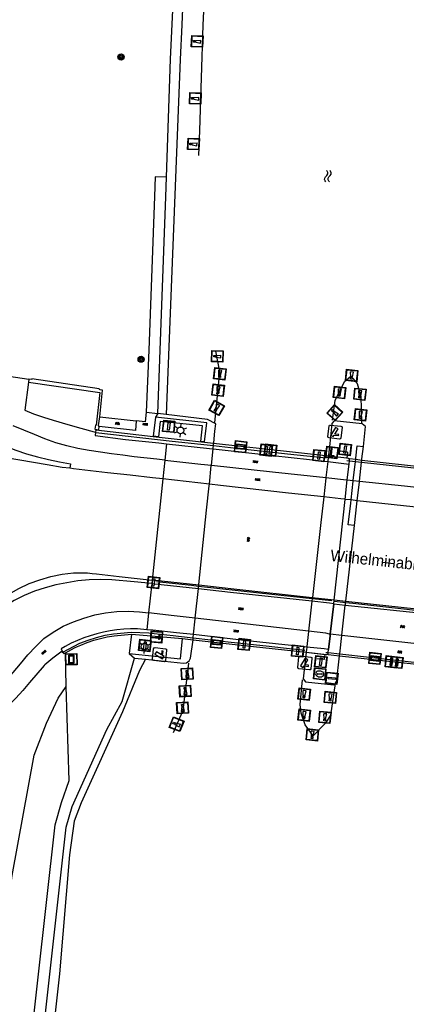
# Model space of a CAD drawing. Header units: metres. Extents: x 93870 to 95789, y 463036 to 464040.
# Tile 281 of 344: x 95203 to 95237, y 463280 to 463367. Entities that reach past the tile are written whole.
import ezdxf
from ezdxf.enums import TextEntityAlignment as Align

# ---------------------------------------------------------------- set-up
doc = ezdxf.new("R2010")
doc.units = ezdxf.units.M
doc.header["$LTSCALE"] = 25.4
for name, color, linetype in [('G_GRENS_ALGEMEEN_0', 7, 'Continuous'), ('K_KUNSTWERKGRENS_0', 1, 'Continuous'), ('K_KUNSTWERKGRENS_1', 1, 'Continuous'), ('Q_BALUSTRADE_LIJN_0', 193, 'Continuous'), ('Q_BALUSTRADE_LIJN_1', 193, 'Continuous'), ('Q_BOOM_0', 3, 'Continuous'), ('Q_CAMERA_0', 7, 'Continuous'), ('Q_GELEIDEWERK_LIJN_0', 1, 'Continuous'), ('Q_INFORMATIEBORD_0', 7, 'Continuous'), ('Q_INFORMATIEBORD_1', 7, 'Continuous'), ('Q_INSPECTIE_OF_RIOOLPUT_0', 253, 'Continuous'), ('Q_LICHTMAST_0', 2, 'Continuous'), ('Q_MEERPAAL_0', 7, 'Continuous'), ('Q_SLAGBOOM_0', 7, 'Continuous'), ('Q_VERKEERSBORDPAAL_0', 40, 'Continuous'), ('Q_VERKEERSBORDPAAL_1', 40, 'Continuous'), ('Q_VERKEERSREGELINSTALLATIEPA00', 10, 'Continuous'), ('Q_VERKEERSREGELINSTALLATIEPAAL', 40, 'Continuous'), ('S_GBKN_SYMBOOL_GV_GROOT_0', 7, 'Continuous'), ('S_GBKN_SYMBOOL_GV_GROOT_1', 7, 'Continuous'), ('S_GBKN_SYMBOOL_OV_GROOT_0', 7, 'Continuous'), ('S_GBKN_SYMBOOL_OV_GROOT_1', 7, 'Continuous'), ('S_GBKN_SYMBOOL_WATER_0', 7, 'Continuous'), ('T_CULTUURGRENS_0', 76, 'Continuous'), ('V_WEGGRENS_0', 7, 'Continuous'), ('V_WEGGRENS_1', 7, 'Continuous'), ('W_WATERGRENS_0', 5, 'Continuous'), ('Z_KUNSTWERKNAAM_1', 252, 'Continuous')]:
    doc.layers.add(name, color=color, linetype=linetype)

# ---------------------------------------------------------------- blocks, each defined once
blk = doc.blocks.new('Q_INFORMATIEBORD')
for points in [[(-0.5, 0.5), (0.5, 0.5), (0.5, -0.5), (-0.5, -0.5)], [(-0.369, 0.22), (0.358, 0.22), (0.358, -0.214), (-0.369, -0.214)]]:
    blk.add_lwpolyline(points, close=True)
for points in [[(-0.442, 0.464), (0.438, 0.464, -0.414214), (0.459, 0.442), (0.459, -0.437, -0.414214), (0.438, -0.459), (-0.442, -0.459, -0.414214), (-0.463, -0.437), (-0.463, 0.442), (-0.463, 0.444), (-0.463, 0.446), (-0.463, 0.448), (-0.462, 0.45), (-0.461, 0.451), (-0.46, 0.453), (-0.459, 0.455), (-0.458, 0.456), (-0.457, 0.457), (-0.456, 0.459), (-0.454, 0.46), (-0.453, 0.461), (-0.451, 0.462), (-0.449, 0.462), (-0.447, 0.463), (-0.446, 0.463), (-0.444, 0.464), (-0.442, 0.464)], [(-0.287, 0.16), (0.281, 0.16, -0.414214), (0.303, 0.139), (0.303, -0.134, -0.414214), (0.281, -0.156), (-0.287, -0.156, -0.414214), (-0.308, -0.134), (-0.308, 0.139), (-0.308, 0.14), (-0.308, 0.142), (-0.307, 0.144), (-0.307, 0.146), (-0.306, 0.148), (-0.305, 0.149), (-0.304, 0.151), (-0.303, 0.152), (-0.302, 0.154), (-0.3, 0.155), (-0.299, 0.156), (-0.297, 0.157), (-0.296, 0.158), (-0.294, 0.159), (-0.292, 0.159), (-0.29, 0.16), (-0.288, 0.16), (-0.287, 0.16)]]:
    blk.add_lwpolyline(points, format="xyb")
blk = doc.blocks.new('Q_LICHTMAST')
for points in [[(-0.26, 0.15), (-0.52, 0.3)], [(0, 0.3), (0, 0.6)], [(0.26, 0.15), (0.52, 0.3)], [(-0.26, -0.15), (-0.52, -0.3)], [(0, -0.3), (0, -0.6)], [(0.26, -0.15), (0.52, -0.3)]]:
    blk.add_lwpolyline(points)
blk.add_circle((0, 0), 0.3)
blk = doc.blocks.new('Q_VERKEERSREGELINSTALLATIEPAAL')
for points in [[(-0.5, 0.5), (0.5, 0.5), (0.5, -0.5), (-0.5, -0.5)], [(-0.08, 0.333), (0.071, 0.333), (0.071, -0.329), (-0.08, -0.329)]]:
    blk.add_lwpolyline(points, close=True)
blk.add_lwpolyline([(-0.442, 0.464), (0.438, 0.464, -0.414214), (0.459, 0.442), (0.459, -0.437, -0.414214), (0.438, -0.459), (-0.442, -0.459, -0.414214), (-0.463, -0.437), (-0.463, 0.442), (-0.463, 0.444), (-0.463, 0.446), (-0.463, 0.448), (-0.462, 0.45), (-0.461, 0.451), (-0.46, 0.453), (-0.459, 0.455), (-0.458, 0.456), (-0.457, 0.457), (-0.456, 0.459), (-0.454, 0.46), (-0.453, 0.461), (-0.451, 0.462), (-0.449, 0.462), (-0.447, 0.463), (-0.446, 0.463), (-0.444, 0.464), (-0.442, 0.464)], format="xyb")
blk = doc.blocks.new('Q_VERKEERSBORDPAAL')
for points in [[(-0.5, 0.5), (0.5, 0.5), (0.5, -0.5), (-0.5, -0.5)], [(-0.08, 0.333), (0.071, 0.333), (0.071, -0.329), (-0.08, -0.329)]]:
    blk.add_lwpolyline(points, close=True)
blk.add_lwpolyline([(-0.442, 0.464), (0.438, 0.464, -0.414214), (0.459, 0.442), (0.459, -0.437, -0.414214), (0.438, -0.459), (-0.442, -0.459, -0.414214), (-0.463, -0.437), (-0.463, 0.442), (-0.463, 0.444), (-0.463, 0.446), (-0.463, 0.448), (-0.462, 0.45), (-0.461, 0.451), (-0.46, 0.453), (-0.459, 0.455), (-0.458, 0.456), (-0.457, 0.457), (-0.456, 0.459), (-0.454, 0.46), (-0.453, 0.461), (-0.451, 0.462), (-0.449, 0.462), (-0.447, 0.463), (-0.446, 0.463), (-0.444, 0.464), (-0.442, 0.464)], format="xyb")
blk = doc.blocks.new('Q_INSPECTIE_OF_RIOOLPUT')
blk.add_lwpolyline([(-0.5, 0.5), (0.5, 0.5), (0.5, -0.5), (-0.5, -0.5)], close=True)
for points in [[(-0.442, 0.464), (0.438, 0.464, -0.414214), (0.459, 0.442), (0.459, -0.437, -0.414214), (0.438, -0.459), (-0.442, -0.459, -0.414214), (-0.463, -0.437), (-0.463, 0.442), (-0.463, 0.444), (-0.463, 0.446), (-0.463, 0.448), (-0.462, 0.45), (-0.461, 0.451), (-0.46, 0.453), (-0.459, 0.455), (-0.458, 0.456), (-0.457, 0.457), (-0.456, 0.459), (-0.454, 0.46), (-0.453, 0.461), (-0.451, 0.462), (-0.449, 0.462), (-0.447, 0.463), (-0.446, 0.463), (-0.444, 0.464), (-0.442, 0.464)], [(-0.345, 0.105, 0.380426), (-0.276, -0.18)], [(-0.008, 0.266, 0.240218), (-0.345, 0.105)], [(-0.194, 0.045, 0.853344), (-0.194, -0.032)], [(0.331, 0.111, 0.240191), (-0.008, 0.266)], [(0.185, -0.032, 0.849746), (0.185, 0.045)], [(0.267, -0.176, 0.380426), (0.331, 0.111)], [(-0.276, -0.18, 0.148452), (0.012, -0.257)], [(0.012, -0.257, 0.131742), (0.267, -0.176)]]:
    blk.add_lwpolyline(points, format="xyb")
for points in [[(-0.194, 0.045), (0.185, 0.045)], [(0.185, -0.032), (-0.194, -0.032)]]:
    blk.add_lwpolyline(points)
blk = doc.blocks.new('Camera')
at = {"color": 6}
for points in [[(0.406396, 62.309263), (0.406396, 77.666466)], [(2.32688, 79.587679), (17.684498, 79.587679)], [(4.920523, 75.76609), (3.047973, 71.751755), (5.555127, 70.582774), (5.555127, 64.208597), (7.11819, 64.208597), (7.11819, 69.853463), (15.095023, 66.135019), (16.967573, 70.150396), (4.920523, 75.76609)], [(19.606024, 77.666466), (19.606024, 62.309263), (19.606024, 62.309263)], [(17.684498, 60.38805), (2.32688, 60.38805)]]:
    blk.add_lwpolyline(points, dxfattribs=at)
for points in [[(0.406396, 77.666466), (0.406396, 78.727092), (1.266081, 79.587679), (2.32688, 79.587679)], [(17.684498, 79.587679), (18.747382, 79.587679), (19.606024, 78.727092), (19.606024, 77.666466)], [(2.32688, 60.38805), (1.266081, 60.38805), (0.406396, 61.247594), (0.406396, 62.309263)], [(19.606024, 62.309263), (19.606024, 61.247594), (18.747382, 60.38805), (17.684498, 60.38805)]]:
    blk.add_open_spline(points, degree=3, dxfattribs=at)
blk = doc.blocks.new('Q_CAMERA')
at = {"linetype": 'Continuous'}
blk.add_blockref('Camera', (-0.4, -60.4), dxfattribs=at)
blk = doc.blocks.new('Q_SLAGBOOM')
blk.add_lwpolyline([(-0.5, 0.5), (0.5, 0.5), (0.5, -0.5), (-0.5, -0.5)], close=True)
blk.add_lwpolyline([(-0.442, 0.464), (0.438, 0.464, -0.414214), (0.459, 0.442), (0.459, -0.437, -0.414214), (0.438, -0.459), (-0.442, -0.459, -0.414214), (-0.463, -0.437), (-0.463, 0.442), (-0.463, 0.444), (-0.463, 0.446), (-0.463, 0.448), (-0.462, 0.45), (-0.461, 0.451), (-0.46, 0.453), (-0.459, 0.455), (-0.458, 0.456), (-0.457, 0.457), (-0.456, 0.459), (-0.454, 0.46), (-0.453, 0.461), (-0.451, 0.462), (-0.449, 0.462), (-0.447, 0.463), (-0.446, 0.463), (-0.444, 0.464), (-0.442, 0.464)], format="xyb")
for points in [[(-0.29, 0.043), (-0.375, 0.043), (-0.375, 0.105)], [(-0.375, 0.105), (-0.29, 0.105)], [(-0.29, 0.105), (-0.29, 0.204)], [(-0.29, 0.204), (-0.226, 0.204), (-0.226, 0.105)], [(-0.226, 0.043), (-0.226, -0.197), (-0.29, -0.197), (-0.29, 0.043)], [(-0.226, 0.105), (0.37, 0.105), (0.37, 0.043), (-0.226, 0.043)]]:
    blk.add_lwpolyline(points)
blk = doc.blocks.new('Q_BOOM')
for radius in [0.27, 0.18, 0.09]:
    blk.add_circle((0, 0), radius)
blk = doc.blocks.new('Q_MEERPAAL')
for points in [[(-0.5, 0.5), (0.5, 0.5), (0.5, -0.5), (-0.5, -0.5)], [(-0.076, 0.32), (0.068, 0.32), (0.068, 0.17), (-0.076, 0.17)]]:
    blk.add_lwpolyline(points, close=True)
blk.add_lwpolyline([(-0.442, 0.464), (0.438, 0.464, -0.414214), (0.459, 0.442), (0.459, -0.437, -0.414214), (0.438, -0.459), (-0.442, -0.459, -0.414214), (-0.463, -0.437), (-0.463, 0.442), (-0.463, 0.444), (-0.463, 0.446), (-0.463, 0.448), (-0.462, 0.45), (-0.461, 0.451), (-0.46, 0.453), (-0.459, 0.455), (-0.458, 0.456), (-0.457, 0.457), (-0.456, 0.459), (-0.454, 0.46), (-0.453, 0.461), (-0.451, 0.462), (-0.449, 0.462), (-0.447, 0.463), (-0.446, 0.463), (-0.444, 0.464), (-0.442, 0.464)], format="xyb")
for points in [[(-0.076, 0.124), (-0.136, -0.311)], [(-0.076, 0.124), (0.068, 0.124)], [(0.068, 0.124), (0.122, -0.311)], [(-0.136, -0.311), (0.122, -0.311)]]:
    blk.add_lwpolyline(points)
blk = doc.blocks.new('S_GBKN_SYMBOOL_WATER')
for points in [[(-0.5, 0.15), (-0.438, 0.212), (-0.312, 0.275), (-0.188, 0.275), (-0.062, 0.212), (0, 0.15), (0.062, 0.087), (0.188, 0.025), (0.312, 0.025), (0.438, 0.087), (0.5, 0.15)], [(-0.5, -0.15), (-0.438, -0.087), (-0.312, -0.025), (-0.188, -0.025), (-0.062, -0.087), (0, -0.15), (0.062, -0.212), (0.188, -0.275), (0.312, -0.275), (0.438, -0.212), (0.5, -0.15)]]:
    blk.add_lwpolyline(points)
blk = doc.blocks.new('S_GBKN_SYMBOOL_OV_GROOT')
for points in [[(-0.21875, 0.0625), (0.21875, 0.0625)], [(-0.21875, 0), (0.21875, 0)], [(-0.1875, 0.0625), (-0.1875, 0)], [(-0.125, 0.09375), (-0.125, 0.0625)], [(-0.125, 0), (-0.125, -0.0625)], [(-0.0625, 0.0625), (-0.0625, 0)], [(0, 0.09375), (0, 0.0625)], [(0, 0), (0, -0.0625)], [(0.0625, 0.0625), (0.0625, 0)], [(0.125, 0.09375), (0.125, 0.0625)], [(0.125, 0), (0.125, -0.0625)], [(0.1875, 0.0625), (0.1875, 0)], [(-0.21875, -0.0625), (0.21875, -0.0625)], [(-0.1875, -0.0625), (-0.1875, -0.09375)], [(-0.0625, -0.0625), (-0.0625, -0.09375)], [(0.0625, -0.0625), (0.0625, -0.09375)], [(0.1875, -0.0625), (0.1875, -0.09375)]]:
    blk.add_lwpolyline(points)
blk = doc.blocks.new('S_GBKN_SYMBOOL_GV_GROOT')
for points in [[(-0.1875, 0.03125), (-0.09375, 0.09375)], [(-0.1875, -0.0625), (0.0625, 0.09375)], [(-0.1875, 0.09375), (0.125, -0.09375)], [(-0.1875, 0), (-0.03125, -0.09375)], [(-0.125, -0.09375), (0.1875, 0.09375)], [(-0.0625, 0.09375), (0.1875, -0.0625)], [(0.03125, -0.09375), (0.1875, 0)], [(0.09375, 0.09375), (0.1875, 0.03125)]]:
    blk.add_lwpolyline(points)

msp = doc.modelspace()

# ---------------------------------------------------------------- linework, layer by layer
at = {"layer": 'G_GRENS_ALGEMEEN_0'}
for p, q in [((95213.686, 463332.137), (95214.728, 463332.013)), ((95209.246, 463330.54), (95209.259, 463330.617))]:
    msp.add_line(p, q, dxfattribs=at)
for points in [[(95215.487, 463352.859), (95215.856, 463363.283), (95215.995, 463366.346), (95216.191, 463370.671)], [(95215.487, 463352.859), (95214.488, 463352.895), (95214.426, 463351.159), (95213.932, 463337.613), (95213.686, 463332.137)], [(95214.728, 463332.013), (95215.425, 463351.123), (95215.487, 463352.859)], [(95203.33, 463334.78), (95209.611, 463333.881), (95209.291, 463330.978), (95209.22, 463330.982), (95209.165, 463330.627), (95209.259, 463330.617)], [(95209.599, 463331.731), (95209.855, 463334.084), (95209.636, 463334.108), (95209.576, 463334.121), (95209.558, 463334.192), (95203.62, 463335.083), (95203.609, 463335.02), (95203.369, 463335.054)], [(95213.686, 463332.137), (95213.596, 463331.291), (95212.824, 463331.374)], [(95209.259, 463330.617), (95209.344, 463330.608), (95209.513, 463330.589), (95209.545, 463330.878)], [(95159.543, 463052.145), (95164.532, 463066.813), (95169.377, 463082.951), (95173.104, 463096.677), (95179.787, 463125.456), (95185.88, 463154.5), (95191.305, 463183.774), (95196.224, 463214.13), (95196.876, 463218.403), (95197.003, 463219.237), (95200.725, 463243.638), (95202.888, 463261.632), (95206.655, 463295.534), (95207.181, 463297.353), (95210.234, 463304.159), (95211.593, 463306.611), (95212.66, 463310.447)]]:
    msp.add_lwpolyline(points, dxfattribs=at)
at = {"layer": 'K_KUNSTWERKGRENS_0'}
for p, q in [((95214.728, 463332.013), (95214.532, 463331.68)), ((95215.473, 463331.925), (95214.728, 463332.013)), ((95214.532, 463331.68), (95214.328, 463330.015)), ((95214.328, 463330.015), (95214.322, 463329.97)), ((95215.495, 463329.346), (95219.284, 463328.935)), ((95218.845, 463329.454), (95218.852, 463329.521)), ((95219.643, 463329.367), (95218.845, 463329.454)), ((95219.624, 463329.185), (95219.643, 463329.367)), ((95219.284, 463328.935), (95219.594, 463328.9)), ((95219.442, 463327.458), (95219.594, 463328.9)), ((95219.594, 463328.9), (95219.594, 463328.9)), ((95229.703, 463327.78), (95229.542, 463326.365)), ((95231.951, 463326.106), (95232.144, 463327.788)), ((95232.144, 463327.788), (95232.162, 463327.946)), ((95232.494, 463326.049), (95232.685, 463327.729)), ((95232.685, 463327.729), (95232.703, 463327.885)), ((95218.026, 463313.961), (95218.3, 463316.571)), ((95228.329, 463315.673), (95228.307, 463315.481)), ((95217.875, 463312.513), (95216.367, 463312.684)), ((95212.405, 463312.546), (95212.206, 463310.863)), ((95216.897, 463312.172), (95217.827, 463312.065)), ((95217.875, 463312.513), (95217.875, 463312.513)), ((95230.758, 463310.814), (95230.942, 463312.43)), ((95206.292, 463311.049), (95206.345, 463310.967)), ((95227.794, 463310.955), (95227.794, 463310.955)), ((95212.206, 463310.863), (95212.66, 463310.447)), ((95212.66, 463310.447), (95213.652, 463310.339))]:
    msp.add_line(p, q, dxfattribs=at)
for points in [[(95219.643, 463329.367), (95219.65, 463329.435), (95219.756, 463330.449), (95219.827, 463331.095), (95219.099, 463331.497), (95215.473, 463331.925)], [(95218.852, 463329.521), (95218.505, 463329.559), (95218.653, 463330.921), (95214.945, 463331.325), (95214.797, 463329.963), (95214.328, 463330.015)], [(95218.852, 463329.521), (95219.043, 463331.2), (95214.532, 463331.68)], [(95232.841, 463329.094), (95233.035, 463330.874), (95232.737, 463331.097), (95230.281, 463331.365), (95230.075, 463331.136), (95229.883, 463329.366), (95229.766, 463328.341), (95229.756, 463328.252)], [(95219.594, 463328.9), (95219.603, 463328.987), (95219.624, 463329.185)], [(95232.162, 463327.946), (95232.177, 463328.078), (95232.294, 463329.154), (95232.841, 463329.094)], [(95232.703, 463327.885), (95232.718, 463328.017), (95232.841, 463329.094)], [(95219.266, 463325.774), (95219.439, 463327.425), (95219.442, 463327.458)], [(95229.756, 463328.252), (95229.715, 463327.885), (95229.703, 463327.78)], [(95218.331, 463316.869), (95218.337, 463316.92), (95219.026, 463323.487), (95219.252, 463325.637), (95219.266, 463325.774)], [(95229.542, 463326.365), (95229.536, 463326.315), (95229.348, 463324.656)], [(95231.755, 463324.388), (95231.945, 463326.05), (95231.951, 463326.106)], [(95232.297, 463324.328), (95232.487, 463325.99), (95232.494, 463326.049)], [(95229.348, 463324.656), (95229.318, 463324.389), (95229.093, 463322.411), (95228.343, 463315.802), (95228.339, 463315.77)], [(95232.048, 463322.139), (95231.506, 463322.201), (95231.724, 463324.113), (95231.755, 463324.388)], [(95232.048, 463322.139), (95232.266, 463324.052), (95232.297, 463324.328)], [(95231.284, 463315.428), (95231.289, 463315.472), (95232.048, 463322.139)], [(95218.3, 463316.571), (95218.301, 463316.576), (95218.32, 463316.764)], [(95218.32, 463316.764), (95218.325, 463316.813), (95218.331, 463316.869)], [(95228.307, 463315.481), (95228.306, 463315.473), (95228.005, 463312.819)], [(95228.339, 463315.77), (95228.331, 463315.693), (95228.329, 463315.673)], [(95231.249, 463315.121), (95231.252, 463315.148), (95231.273, 463315.331)], [(95231.273, 463315.331), (95231.277, 463315.363), (95231.284, 463315.428)], [(95230.942, 463312.43), (95230.945, 463312.452), (95231.249, 463315.121)], [(95217.875, 463312.513), (95217.878, 463312.545), (95218.019, 463313.894), (95218.026, 463313.961)], [(95213.762, 463312.95), (95212.928, 463313.015), (95212.324, 463313.016), (95211.722, 463312.983), (95211.118, 463312.931), (95210.513, 463312.838), (95209.929, 463312.726), (95209.336, 463312.585), (95208.763, 463312.415), (95208.191, 463312.22), (95207.633, 463312), (95207.095, 463311.747), (95206.567, 463311.473), (95206.194, 463311.253), (95206.292, 463311.049)], [(95216.367, 463312.684), (95214.27, 463312.91), (95213.762, 463312.95)], [(95228.005, 463312.819), (95228, 463312.778), (95227.851, 463311.459), (95227.846, 463311.417)], [(95206.574, 463310.919), (95206.838, 463311.067), (95207.107, 463311.209), (95207.379, 463311.343), (95207.655, 463311.47), (95207.934, 463311.589), (95208.502, 463311.818), (95209.082, 463312.016), (95209.672, 463312.181), (95210.27, 463312.314), (95210.874, 463312.413), (95212.405, 463312.546)], [(95212.206, 463310.863), (95216.709, 463310.379), (95216.897, 463312.172)], [(95213.652, 463310.339), (95216.974, 463310.008), (95217.26, 463310.025), (95217.496, 463310.189), (95217.612, 463310.451), (95217.827, 463312.065)], [(95217.827, 463312.065), (95217.831, 463312.097), (95217.845, 463312.232)], [(95217.845, 463312.232), (95217.85, 463312.282), (95217.875, 463312.513)], [(95206.345, 463310.967), (95206.429, 463310.834), (95206.574, 463310.919)], [(95227.794, 463310.955), (95227.529, 463308.626), (95227.741, 463308.352), (95230.228, 463308.091), (95230.349, 463308.189)], [(95227.846, 463311.417), (95227.819, 463311.174), (95227.8, 463311.011), (95227.794, 463310.955)], [(95230.349, 463308.189), (95230.47, 463308.286), (95230.74, 463310.657)], [(95230.74, 463310.657), (95230.744, 463310.691), (95230.758, 463310.814)]]:
    msp.add_lwpolyline(points, dxfattribs=at)
at = {"layer": 'K_KUNSTWERKGRENS_1'}
for p, q in [((95209.246, 463330.54), (95209.232, 463330.363)), ((95214.322, 463329.97), (95209.246, 463330.54)), ((95218.845, 463329.454), (95214.322, 463329.97)), ((95215.495, 463329.346), (95215.343, 463327.905)), ((95215.343, 463327.905), (95215.167, 463326.241)), ((95231.383, 463328.069), (95229.756, 463328.252)), ((95231.425, 463326.162), (95231.577, 463327.546)), ((95231.577, 463327.546), (95231.61, 463327.846)), ((95231.61, 463327.846), (95231.628, 463328.005)), ((95232.162, 463327.946), (95231.628, 463328.005)), ((95232.703, 463327.885), (95232.162, 463327.946)), ((95243.003, 463326.739), (95232.703, 463327.885)), ((95215.167, 463326.241), (95214.224, 463317.32)), ((95231.236, 463324.445), (95231.425, 463326.162)), ((95230.259, 463315.559), (95231.236, 463324.445)), ((95214.191, 463317.012), (95213.917, 463314.421)), ((95214.224, 463317.32), (95214.191, 463317.012)), ((95230.223, 463315.231), (95230.227, 463315.265)), ((95230.227, 463315.265), (95230.257, 463315.539)), ((95230.257, 463315.539), (95230.259, 463315.559)), ((95213.917, 463314.421), (95213.762, 463312.95)), ((95229.927, 463312.541), (95230.223, 463315.231)), ((95212.405, 463312.546), (95216.897, 463312.172)), ((95217.827, 463312.065), (95222.065, 463311.575)), ((95229.779, 463311.199), (95229.914, 463312.42)), ((95229.914, 463312.42), (95229.927, 463312.541)), ((95222.065, 463311.575), (95227.794, 463310.955)), ((95222.065, 463311.575), (95227.794, 463310.955)), ((95227.794, 463310.955), (95229.461, 463310.774)), ((95227.794, 463310.955), (95229.623, 463310.757)), ((95229.732, 463310.768), (95229.749, 463310.927)), ((95229.749, 463310.927), (95229.779, 463311.199)), ((95229.461, 463310.774), (95229.623, 463310.757)), ((95229.732, 463310.768), (95230.74, 463310.657)), ((95230.74, 463310.657), (95240.721, 463309.559))]:
    msp.add_line(p, q, dxfattribs=at)
for points in [[(95209.232, 463330.363), (95209.189, 463330.066), (95211.874, 463329.735), (95214.805, 463329.421), (95215.495, 463329.346)], [(95229.756, 463328.252), (95226.581, 463328.608), (95219.643, 463329.367)], [(95231.628, 463328.005), (95231.561, 463328.012), (95231.542, 463328.051), (95231.383, 463328.069)], [(95229.623, 463310.757), (95229.67, 463310.775), (95229.732, 463310.768)]]:
    msp.add_lwpolyline(points, dxfattribs=at)
at = {"layer": 'Q_BALUSTRADE_LIJN_0'}
msp.add_line((95231.383, 463328.069), (95231.382, 463328.061), dxfattribs=at)
for points in [[(95230.817, 463328.726), (95231.395, 463328.642), (95231.432, 463328.615), (95231.446, 463328.571), (95231.383, 463328.069)], [(95228.741, 463310.393), (95229.349, 463310.348), (95229.401, 463310.355), (95229.421, 463310.403), (95229.461, 463310.774)]]:
    msp.add_lwpolyline(points, dxfattribs=at)
at = {"layer": 'Q_BALUSTRADE_LIJN_1'}
for p, q in [((95231.396, 463327.869), (95231.61, 463327.846)), ((95231.61, 463327.846), (95232.144, 463327.788)), ((95232.144, 463327.788), (95232.685, 463327.729)), ((95230.061, 463315.484), (95228.329, 463315.673)), ((95231.273, 463315.331), (95230.304, 463315.428)), ((95206.294, 463310.94), (95206.345, 463310.967)), ((95229.533, 463310.951), (95229.749, 463310.927)), ((95229.749, 463310.927), (95229.75, 463310.927)), ((95229.75, 463310.927), (95230.758, 463310.814)), ((95230.758, 463310.814), (95240.736, 463309.698))]:
    msp.add_line(p, q, dxfattribs=at)
for points in [[(95209.248, 463330.353), (95216.001, 463329.579), (95219.624, 463329.185)], [(95219.624, 463329.185), (95221.623, 463328.967), (95226.151, 463328.46), (95229.574, 463328.108)], [(95232.685, 463327.729), (95242.717, 463326.638), (95242.856, 463326.651), (95242.977, 463326.719), (95243.003, 463326.739)], [(95218.32, 463316.764), (95217.691, 463316.833), (95214.611, 463317.171)], [(95228.329, 463315.673), (95223.673, 463316.181), (95218.32, 463316.764)], [(95241.226, 463314.208), (95236.393, 463314.763), (95231.917, 463315.267), (95231.273, 463315.331)], [(95206.345, 463310.967), (95207.843, 463311.754), (95208.575, 463312.033), (95209.321, 463312.27), (95210.08, 463312.463), (95210.829, 463312.586), (95212.37, 463312.72), (95213.92, 463312.665), (95214.397, 463312.615), (95216.091, 463312.436), (95216.552, 463312.386), (95217.845, 463312.232)], [(95217.845, 463312.232), (95218.091, 463312.203), (95221.182, 463311.854), (95224.268, 463311.515), (95225.804, 463311.351), (95227.671, 463311.15)]]:
    msp.add_lwpolyline(points, dxfattribs=at)
at = {"layer": 'Q_GELEIDEWERK_LIJN_0'}
msp.add_line((95230.371, 463308.337), (95230.349, 463308.189), dxfattribs=at)
for points in [[(95219.292, 463378.953), (95219.082, 463374.223), (95218.688, 463366.261), (95218.387, 463356.992), (95218.316, 463354.766)], [(95219.76, 463331.18), (95220.18, 463335.68), (95219.83, 463337.53)], [(95230.124, 463331.419), (95230.354, 463333.154), (95231.174, 463334.844), (95231.75, 463335.32), (95232.294, 463334.677), (95232.611, 463333.549), (95232.685, 463331.207)], [(95217.42, 463309.99), (95216.94, 463305.82), (95216.09, 463303.84)], [(95230.349, 463308.189), (95229.94, 463305.42), (95229.51, 463304.71), (95228.42, 463303.58), (95227.72, 463304.55), (95227.35, 463305.59), (95227.27, 463306.34), (95227.483, 463308.538)]]:
    msp.add_lwpolyline(points, dxfattribs=at)
at = {"layer": 'T_CULTUURGRENS_0'}
msp.add_line((95206.654, 463307.942), (95206.574, 463310.919), dxfattribs=at)
for points in [[(95199.135, 463269.924), (95201.888, 463291.268), (95203.819, 463301.87), (95204.913, 463304.689), (95205.932, 463306.908), (95206.654, 463307.942)], [(95199.734, 463243.773), (95201.895, 463261.747), (95205.671, 463295.73), (95206.24, 463297.698), (95206.922, 463299.633), (95206.654, 463307.942)]]:
    msp.add_lwpolyline(points, dxfattribs=at)
at = {"layer": 'V_WEGGRENS_0'}
for p, q in [((95200.771, 463335.43), (95203.369, 463335.054)), ((95203.33, 463334.78), (95202.99, 463332.297)), ((95203.369, 463335.054), (95203.33, 463334.78)), ((95209.599, 463331.731), (95212.824, 463331.374))]:
    msp.add_line(p, q, dxfattribs=at)
for points in [[(95184.527, 463334.26), (95185.979, 463334.027), (95187.166, 463333.851), (95188.346, 463333.63), (95189.517, 463333.366), (95190.677, 463333.058), (95191.825, 463332.708), (95192.97, 463332.302), (95194.113, 463331.891), (95195.254, 463331.476), (95196.393, 463331.055), (95197.531, 463330.63), (95202.218, 463328.769), (95203.162, 463328.468), (95204.115, 463328.197), (95205.077, 463327.958), (95206.046, 463327.75), (95207.021, 463327.574), (95206.977, 463327.181)], [(95202.99, 463332.297), (95203.781, 463331.995), (95204.634, 463331.708), (95205.49, 463331.435), (95206.788, 463331.038), (95207.944, 463330.725), (95209.118, 463330.387), (95209.232, 463330.363)], [(95206.977, 463327.181), (95206.299, 463327.264), (95204.982, 463327.479), (95201.353, 463328.104), (95197.657, 463328.73), (95184.11, 463331.121)], [(95215.343, 463327.905), (95214.628, 463327.983), (95212.634, 463328.203), (95211.647, 463328.329), (95210.655, 463328.471), (95209.664, 463328.616), (95208.667, 463328.758), (95207.681, 463328.934), (95206.693, 463329.16), (95205.729, 463329.444), (95204.775, 463329.791), (95203.847, 463330.174), (95202.921, 463330.547), (95201.98, 463330.915)], [(95209.545, 463330.878), (95209.51, 463330.954), (95209.599, 463331.731)], [(95212.824, 463331.374), (95212.744, 463330.508), (95209.545, 463330.878)], [(95215.167, 463326.241), (95214.25, 463326.345), (95212.279, 463326.573), (95210.282, 463326.789), (95209.285, 463326.895), (95208.29, 463327.011), (95207.293, 463327.142), (95206.977, 463327.181)], [(95198.571, 463313.689), (95199.183, 463314.239), (95199.955, 463314.883), (95200.737, 463315.523), (95201.588, 463316.081), (95202.464, 463316.577), (95203.388, 463317.011), (95204.338, 463317.353), (95205.306, 463317.643), (95206.298, 463317.852), (95207.306, 463317.956), (95207.712, 463317.971), (95208.118, 463317.969), (95208.523, 463317.952), (95208.927, 463317.918), (95209.33, 463317.869), (95211.323, 463317.646), (95214.224, 463317.32)], [(95214.191, 463317.012), (95212.65, 463317.167), (95210.667, 463317.359), (95209.677, 463317.376), (95208.68, 463317.345), (95207.688, 463317.251), (95206.708, 463317.089), (95205.734, 463316.902), (95204.784, 463316.647), (95203.845, 463316.335), (95202.947, 463315.972), (95202.068, 463315.52), (95201.219, 463315.005), (95200.408, 463314.43), (95199.637, 463313.815), (95198.895, 463313.148), (95198.184, 463312.448), (95197.471, 463311.737), (95196.753, 463311.026), (95196.735, 463311.009), (95196.715, 463310.993), (95196.694, 463310.98), (95196.671, 463310.97), (95196.647, 463310.962)], [(95205.499, 463312.743), (95206.382, 463313.245), (95207.288, 463313.641), (95208.206, 463313.974), (95209.161, 463314.25), (95210.126, 463314.424), (95211.104, 463314.546), (95212.118, 463314.571), (95213.098, 463314.511), (95213.917, 463314.421)], [(95196.191, 463304.754), (95196.222, 463304.771), (95197.369, 463305.116), (95197.889, 463305.348), (95198.426, 463305.736), (95199.2, 463306.369), (95199.939, 463307.024), (95200.647, 463307.712), (95201.338, 463308.431), (95201.989, 463309.175), (95202.63, 463309.95), (95203.272, 463310.722), (95203.96, 463311.458), (95204.689, 463312.161), (95205.499, 463312.743)], [(95206.292, 463311.049), (95205.479, 463310.443), (95204.768, 463309.861), (95204.704, 463309.799), (95203.413, 463308.278), (95202.834, 463307.586), (95202.204, 463306.899), (95201.349, 463306.044), (95200.658, 463305.43), (95199.967, 463304.831), (95198.588, 463300.021), (95197.4, 463300.058), (95195.441, 463300.118)]]:
    msp.add_lwpolyline(points, dxfattribs=at)
at = {"layer": 'V_WEGGRENS_1'}
for p, q in [((95219.284, 463328.935), (95219.594, 463328.9)), ((95219.266, 463325.774), (95215.167, 463326.241)), ((95231.425, 463326.162), (95231.951, 463326.106)), ((95231.951, 463326.106), (95232.494, 463326.049)), ((95231.755, 463324.388), (95231.236, 463324.445)), ((95232.297, 463324.328), (95231.755, 463324.388)), ((95214.191, 463317.012), (95218.3, 463316.571)), ((95218.331, 463316.869), (95214.224, 463317.32)), ((95230.259, 463315.559), (95228.339, 463315.77)), ((95231.284, 463315.428), (95230.257, 463315.539)), ((95241.241, 463314.355), (95231.284, 463315.428)), ((95230.223, 463315.231), (95229.927, 463312.541)), ((95230.223, 463315.231), (95231.249, 463315.121)), ((95231.249, 463315.121), (95241.21, 463314.058)), ((95228.005, 463312.819), (95218.026, 463313.961)), ((95217.875, 463312.513), (95216.367, 463312.684)), ((95229.914, 463312.42), (95229.78, 463311.199)), ((95229.927, 463312.541), (95229.914, 463312.42)), ((95230.942, 463312.43), (95229.927, 463312.541)), ((95229.927, 463312.541), (95229.927, 463312.541)), ((95240.914, 463311.34), (95230.942, 463312.43)), ((95229.732, 463310.768), (95229.75, 463310.927)), ((95229.75, 463310.927), (95229.78, 463311.199)), ((95229.78, 463311.199), (95229.779, 463311.199))]:
    msp.add_line(p, q, dxfattribs=at)
for points in [[(95219.594, 463328.9), (95224.862, 463328.312), (95229.703, 463327.78)], [(95215.343, 463327.905), (95218.528, 463327.557), (95219.442, 463327.458)], [(95219.442, 463327.458), (95224.827, 463326.873), (95229.542, 463326.365)], [(95229.703, 463327.78), (95230.887, 463327.65), (95231.577, 463327.546)], [(95229.348, 463324.656), (95226.235, 463324.998), (95220.234, 463325.664), (95219.266, 463325.774)], [(95229.542, 463326.365), (95231.361, 463326.169), (95231.425, 463326.162)], [(95232.494, 463326.049), (95236.479, 463325.626), (95242.814, 463324.94)], [(95231.236, 463324.445), (95231.204, 463324.448), (95230.841, 463324.492), (95229.348, 463324.656)], [(95242.625, 463323.197), (95236.379, 463323.877), (95232.297, 463324.328)], [(95218.3, 463316.571), (95221.142, 463316.266), (95228.307, 463315.481)], [(95228.339, 463315.77), (95221.417, 463316.531), (95218.331, 463316.869)], [(95228.307, 463315.481), (95229.849, 463315.312), (95230.227, 463315.265)], [(95218.026, 463313.961), (95216.169, 463314.174), (95213.917, 463314.421)], [(95229.927, 463312.541), (95229.859, 463312.548), (95229.546, 463312.642), (95228.005, 463312.819)], [(95227.846, 463311.417), (95222.346, 463312.007), (95217.875, 463312.513)], [(95229.779, 463311.199), (95229.383, 463311.252), (95227.846, 463311.417)]]:
    msp.add_lwpolyline(points, dxfattribs=at)
at = {"layer": 'W_WATERGRENS_0'}
for points in [[(95217.351, 463379.123), (95217.328, 463378.538), (95216.843, 463366.31), (95216.703, 463363.248), (95215.473, 463331.925)], [(95213.652, 463310.339), (95213.107, 463309.348), (95211.625, 463305.697), (95207.977, 463297.687), (95207.361, 463296.067), (95206.951, 463293.078), (95206.062, 463282.604), (95204.922, 463272.313), (95203.875, 463263.32)]]:
    msp.add_lwpolyline(points, dxfattribs=at)
at = {"layer": 'Z_KUNSTWERKNAAM_1'}
msp.add_line((95234.514, 463318.903), (95235.508, 463318.797), dxfattribs=at)

# ---------------------------------------------------------------- block references
at = {"layer": 'Q_BOOM_0'}
for p, rotation in [((95211.48, 463363.467), 87.40168035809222), ((95213.249, 463336.808), 87.42781379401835)]:
    msp.add_blockref('Q_BOOM', p, dxfattribs=dict(at, rotation=rotation))
at = {"layer": 'Q_CAMERA_0', "xscale": 0.06, "yscale": 0.06}
for p, rotation in [((95230.852, 463329.745), 83.80907120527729), ((95215.515, 463311.254), 173.8651786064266), ((95228.193, 463309.38), 83.51746533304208)]:
    msp.add_blockref('Q_CAMERA', p, dxfattribs=dict(at, rotation=rotation))
at = {"layer": 'Q_INFORMATIEBORD_0', "rotation": 91.53932129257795}
msp.add_blockref('Q_INFORMATIEBORD', (95207.104, 463310.347), dxfattribs=at)
at = {"layer": 'Q_INFORMATIEBORD_1'}
for p, rotation in [((95222.019, 463329.089), 173.7568105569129), ((95219.911, 463311.831), 173.4047137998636), ((95233.86, 463310.416), 173.7214681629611)]:
    msp.add_blockref('Q_INFORMATIEBORD', p, dxfattribs=dict(at, rotation=rotation))
at = {"layer": 'Q_INSPECTIE_OF_RIOOLPUT_0', "rotation": 174.0089832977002}
msp.add_blockref('Q_INSPECTIE_OF_RIOOLPUT', (95228.99, 463309.047), dxfattribs=at)
at = {"layer": 'Q_LICHTMAST_0'}
for p, rotation in [((95216.72, 463330.522), 173.7819449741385), ((95213.554, 463311.459), 173.8651786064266)]:
    msp.add_blockref('Q_LICHTMAST', p, dxfattribs=dict(at, rotation=rotation))
at = {"layer": 'Q_MEERPAAL_0'}
for p, rotation in [((95218.192, 463364.841), 87.38215982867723), ((95218.024, 463359.814), 87.75124927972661), ((95217.871, 463355.784), 87.75124927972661), ((95219.972, 463337.065), 87.75124927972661), ((95220.197, 463335.519), 173.2681609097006), ((95231.807, 463335.371), 173.7724942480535), ((95220.033, 463334.066), 173.2681609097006), ((95230.732, 463333.864), 173.7724942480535), ((95232.541, 463333.712), 173.7724942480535), ((95219.914, 463332.507), 151.0926166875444), ((95230.323, 463332.098), 48.02661370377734), ((95232.59, 463331.901), 173.7724942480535), ((95217.314, 463309.045), 3.401690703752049), ((95217.146, 463307.539), 3.401690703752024), ((95227.622, 463307.258), 174.0089832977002), ((95229.927, 463306.976), 174.0089832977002), ((95216.912, 463306.049), 3.401690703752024), ((95227.624, 463305.405), 174.0089832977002), ((95229.453, 463305.219), 174.0089832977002), ((95216.381, 463304.609), 67.90697023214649), ((95228.341, 463303.676), 174.0089832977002)]:
    msp.add_blockref('Q_MEERPAAL', p, dxfattribs=dict(at, rotation=rotation))
at = {"layer": 'Q_SLAGBOOM_0'}
for p, rotation in [((95230.074, 463328.574), 83.48808089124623), ((95214.607, 463312.307), 175.2405807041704)]:
    msp.add_blockref('Q_SLAGBOOM', p, dxfattribs=dict(at, rotation=rotation))
at = {"layer": 'Q_VERKEERSBORDPAAL_0', "rotation": 83.5003560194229}
msp.add_blockref('Q_VERKEERSBORDPAAL', (95230.063, 463308.663), dxfattribs=at)
at = {"layer": 'Q_VERKEERSBORDPAAL_1', "rotation": 173.8743100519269}
msp.add_blockref('Q_VERKEERSBORDPAAL', (95214.337, 463317.116), dxfattribs=at)
at = {"layer": 'Q_VERKEERSREGELINSTALLATIEPA00'}
for p, rotation in [((95224.268, 463328.783), 173.7568105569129), ((95224.658, 463328.782), 173.7568105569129), ((95228.926, 463328.304), 173.5939015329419), ((95222.338, 463311.653), 173.8229393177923), ((95227.048, 463311.062), 173.8229393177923), ((95235.304, 463310.121), 173.7214681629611), ((95235.793, 463310.063), 173.7214681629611)]:
    msp.add_blockref('Q_VERKEERSREGELINSTALLATIEPAAL', p, dxfattribs=dict(at, rotation=rotation))
at = {"layer": 'Q_VERKEERSREGELINSTALLATIEPAAL'}
for p, rotation in [((95215.684, 463330.884), 173.7819449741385), ((95231.23, 463328.842), 173.5939015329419), ((95213.58, 463311.55), 173.8651786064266), ((95229.087, 463310.123), 173.8188564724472)]:
    msp.add_blockref('Q_VERKEERSREGELINSTALLATIEPAAL', p, dxfattribs=dict(at, rotation=rotation))
at = {"layer": 'S_GBKN_SYMBOOL_GV_GROOT_0', "rotation": 173.4024200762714}
msp.add_blockref('S_GBKN_SYMBOOL_GV_GROOT', (95211.165, 463331.12), dxfattribs=at)
at = {"layer": 'S_GBKN_SYMBOOL_GV_GROOT_1'}
for p, rotation in [((95222.724, 463320.9), 84.01052395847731), ((95236.289, 463313.207), 173.7639748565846), ((95236.044, 463310.97), 173.7214681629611)]:
    msp.add_blockref('S_GBKN_SYMBOOL_GV_GROOT', p, dxfattribs=dict(at, rotation=rotation))
at = {"layer": 'S_GBKN_SYMBOOL_OV_GROOT_0'}
for p, rotation in [((95213.625, 463331.054), 173.8635329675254), ((95204.679, 463310.96), 43.95982779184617)]:
    msp.add_blockref('S_GBKN_SYMBOOL_OV_GROOT', p, dxfattribs=dict(at, rotation=rotation))
at = {"layer": 'S_GBKN_SYMBOOL_OV_GROOT_1'}
for p, rotation in [((95223.333, 463327.754), 173.8026105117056), ((95223.526, 463326.175), 173.8026105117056), ((95222.064, 463314.777), 173.4666692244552), ((95221.638, 463312.81), 173.5399339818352)]:
    msp.add_blockref('S_GBKN_SYMBOOL_OV_GROOT', p, dxfattribs=dict(at, rotation=rotation))
at = {"layer": 'S_GBKN_SYMBOOL_WATER_0', "rotation": 87.75124927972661}
msp.add_blockref('S_GBKN_SYMBOOL_WATER', (95229.714, 463352.955), dxfattribs=at)

# ---------------------------------------------------------------- texts
at = {"layer": 'Z_KUNSTWERKNAAM_1', "linetype": 'Continuous'}
msp.add_text('Wilhelminabrug', height=1, rotation=353.91299, dxfattribs=at).set_placement((95234.514, 463318.903), align=Align.MIDDLE)

doc.saveas('drawing.dxf')
